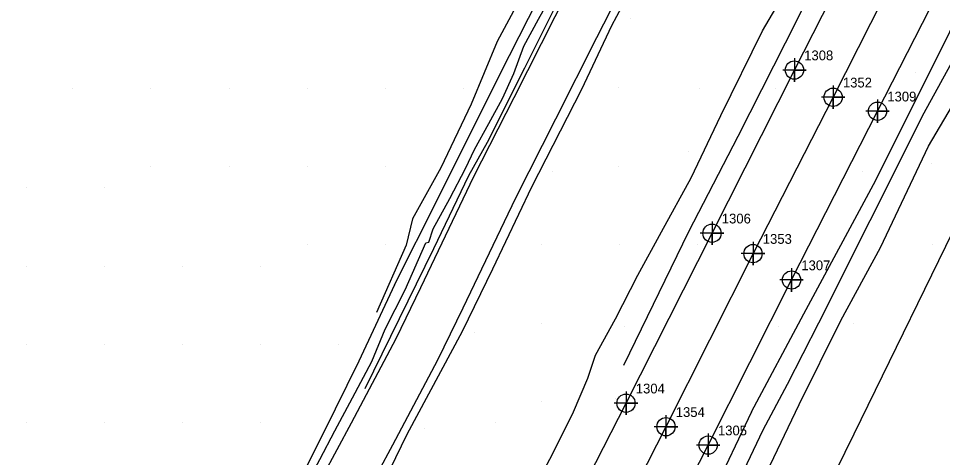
# Model space of a CAD drawing. Extents: x 2062781 to 2066835, y 358981 to 366501.
# Drawn here: x 2065155.1 to 2065391.6, y 363910.6 to 364022.9 of the extents above; entities that cross this region are included whole.
import ezdxf

# ---------------------------------------------------------------- set-up
doc = ezdxf.new("R2010")
doc.units = 0
for name, color, linetype in [('Exist DTM Crownline', 7, 'Continuous'), ('Exist DTM Crownline Cogo Number', 7, 'Continuous'), ('Exist DTM Crownline Cogo Point CELL', 7, 'Continuous'), ('Exist Roads EOP', 7, 'Continuous'), ('Exist Roads EOP Cogo Number', 7, 'Continuous'), ('Exist Roads EOP Cogo Point CELL', 7, 'Continuous'), ('PH Exist DTM Breakline', 7, 'Continuous'), ('PH Exist DTM Point', 7, 'Continuous')]:
    doc.layers.add(name, color=color, linetype=linetype)

msp = doc.modelspace()

# ---------------------------------------------------------------- linework, layer by layer
at = {"layer": 'Exist DTM Crownline'}
msp.add_lwpolyline([(2065663.11, 364592.63), (2065644.74, 364557.21), (2065623.47, 364514.84), (2065601.31, 364471.47), (2065579.79, 364428.89), (2065557.2, 364384.54), (2065535.7, 364341.65), (2065514.15, 364298.95), (2065493.03, 364257.52), (2065471.32, 364215.17), (2065450.55, 364174.09), (2065428.52, 364130.25), (2065407.02, 364088.57), (2065385.88, 364046.75), (2065363.58, 364002.72), (2065343.08, 363962.73), (2065320.81, 363918.44), (2065299.48, 363876.52), (2065278.1, 363834.82), (2065257.62, 363794.57), (2065238.32, 363756.62)], dxfattribs=at)
at = {"layer": 'Exist DTM Crownline Cogo Point CELL'}
for points in [[(2065363.58, 364005.72), (2065363.58, 363999.72), (2065363.58, 364002.72), (2065366.58, 364002.72), (2065360.58, 364002.72)], [(2065363.58, 364005.72), (2065363.58, 363999.72), (2065363.58, 364002.72), (2065366.58, 364002.72), (2065360.58, 364002.72)], [(2065363.58, 364005.72), (2065363.58, 363999.72), (2065363.58, 364002.72), (2065366.58, 364002.72), (2065360.58, 364002.72)], [(2065343.08, 363965.73), (2065343.08, 363959.73), (2065343.08, 363962.73), (2065346.08, 363962.73), (2065340.08, 363962.73)], [(2065343.08, 363965.73), (2065343.08, 363959.73), (2065343.08, 363962.73), (2065346.08, 363962.73), (2065340.08, 363962.73)], [(2065343.08, 363965.73), (2065343.08, 363959.73), (2065343.08, 363962.73), (2065346.08, 363962.73), (2065340.08, 363962.73)], [(2065320.81, 363921.44), (2065320.81, 363915.44), (2065320.81, 363918.44), (2065323.81, 363918.44), (2065317.81, 363918.44)], [(2065320.81, 363921.44), (2065320.81, 363915.44), (2065320.81, 363918.44), (2065323.81, 363918.44), (2065317.81, 363918.44)], [(2065320.81, 363921.44), (2065320.81, 363915.44), (2065320.81, 363918.44), (2065323.81, 363918.44), (2065317.81, 363918.44)]]:
    msp.add_lwpolyline(points, dxfattribs=at)
for centre in [(2065363.58, 364002.72), (2065363.58, 364002.72), (2065363.58, 364002.72), (2065343.08, 363962.73), (2065343.08, 363962.73), (2065343.08, 363962.73), (2065320.81, 363918.44), (2065320.81, 363918.44), (2065320.81, 363918.44)]:
    msp.add_circle(centre, 2.34, dxfattribs=at)
at = {"layer": 'Exist Roads EOP'}
for points in [[(2065228.04, 363762.03), (2065247.26, 363799.99), (2065267.97, 363840.86), (2065289.3, 363882.8), (2065310.58, 363924.46), (2065332.59, 363967.94), (2065353.68, 364009.68), (2065375.17, 364051.96), (2065396.8, 364094.85), (2065417.71, 364135.98), (2065439.7, 364179.21), (2065460.77, 364220.68), (2065482.3, 364262.51), (2065503.71, 364304.4), (2065525.39, 364347.41), (2065547.65, 364390.94), (2065569.45, 364434.33), (2065591.43, 364477.33), (2065613.43, 364520.87), (2065634.71, 364562.49), (2065652.97, 364597.83)], [(2065248.32, 363750.11), (2065267.75, 363788.56), (2065288.45, 363829.35), (2065309.5, 363870.44), (2065331.6, 363913.74), (2065352.94, 363955.98), (2065374.94, 363999.15), (2065396.02, 364040.46), (2065418.07, 364083.89), (2065439.26, 364125.56), (2065460.61, 364167.84), (2065481.48, 364209.3), (2065503.3, 364252.04), (2065524.62, 364293.98), (2065545.82, 364336.04), (2065567.9, 364379.42), (2065589.91, 364422.69), (2065612.27, 364466.65), (2065634.16, 364509.75), (2065655.05, 364552.22), (2065673.02, 364587.91)]]:
    msp.add_lwpolyline(points, dxfattribs=at)
at = {"layer": 'Exist Roads EOP Cogo Point CELL'}
for points in [[(2065353.68, 364012.68), (2065353.68, 364006.68), (2065353.68, 364009.68), (2065356.68, 364009.68), (2065350.68, 364009.68)], [(2065353.68, 364012.68), (2065353.68, 364006.68), (2065353.68, 364009.68), (2065356.68, 364009.68), (2065350.68, 364009.68)], [(2065353.68, 364012.68), (2065353.68, 364006.68), (2065353.68, 364009.68), (2065356.68, 364009.68), (2065350.68, 364009.68)], [(2065374.94, 364002.15), (2065374.94, 363996.15), (2065374.94, 363999.15), (2065377.94, 363999.15), (2065371.94, 363999.15)], [(2065374.94, 364002.15), (2065374.94, 363996.15), (2065374.94, 363999.15), (2065377.94, 363999.15), (2065371.94, 363999.15)], [(2065374.94, 364002.15), (2065374.94, 363996.15), (2065374.94, 363999.15), (2065377.94, 363999.15), (2065371.94, 363999.15)], [(2065332.59, 363970.94), (2065332.59, 363964.94), (2065332.59, 363967.94), (2065335.59, 363967.94), (2065329.59, 363967.94)], [(2065332.59, 363970.94), (2065332.59, 363964.94), (2065332.59, 363967.94), (2065335.59, 363967.94), (2065329.59, 363967.94)], [(2065332.59, 363970.94), (2065332.59, 363964.94), (2065332.59, 363967.94), (2065335.59, 363967.94), (2065329.59, 363967.94)], [(2065352.94, 363958.98), (2065352.94, 363952.98), (2065352.94, 363955.98), (2065355.94, 363955.98), (2065349.94, 363955.98)], [(2065352.94, 363958.98), (2065352.94, 363952.98), (2065352.94, 363955.98), (2065355.94, 363955.98), (2065349.94, 363955.98)], [(2065352.94, 363958.98), (2065352.94, 363952.98), (2065352.94, 363955.98), (2065355.94, 363955.98), (2065349.94, 363955.98)], [(2065310.58, 363927.46), (2065310.58, 363921.46), (2065310.58, 363924.46), (2065313.58, 363924.46), (2065307.58, 363924.46)], [(2065310.58, 363927.46), (2065310.58, 363921.46), (2065310.58, 363924.46), (2065313.58, 363924.46), (2065307.58, 363924.46)], [(2065310.58, 363927.46), (2065310.58, 363921.46), (2065310.58, 363924.46), (2065313.58, 363924.46), (2065307.58, 363924.46)], [(2065331.6, 363916.74), (2065331.6, 363910.74), (2065331.6, 363913.74), (2065334.6, 363913.74), (2065328.6, 363913.74)], [(2065331.6, 363916.74), (2065331.6, 363910.74), (2065331.6, 363913.74), (2065334.6, 363913.74), (2065328.6, 363913.74)], [(2065331.6, 363916.74), (2065331.6, 363910.74), (2065331.6, 363913.74), (2065334.6, 363913.74), (2065328.6, 363913.74)]]:
    msp.add_lwpolyline(points, dxfattribs=at)
for centre in [(2065353.68, 364009.68), (2065353.68, 364009.68), (2065353.68, 364009.68), (2065374.94, 363999.15), (2065374.94, 363999.15), (2065374.94, 363999.15), (2065332.59, 363967.94), (2065332.59, 363967.94), (2065332.59, 363967.94), (2065352.94, 363955.98), (2065352.94, 363955.98), (2065352.94, 363955.98), (2065310.58, 363924.46), (2065310.58, 363924.46), (2065310.58, 363924.46), (2065331.6, 363913.74), (2065331.6, 363913.74), (2065331.6, 363913.74)]:
    msp.add_circle(centre, 2.34, dxfattribs=at)
at = {"layer": 'PH Exist DTM Breakline'}
msp.add_line((2065276.37, 363958.71), (2065268.62, 363942.79), dxfattribs=at)
for points in [[(2065258.11, 363954.08), (2065271.65, 363982.41), (2065281.93, 364002.66), (2065292.45, 364023.42), (2065303, 364044.1), (2065312.71, 364063.53), (2065324.92, 364088.13), (2065337.8, 364113.18), (2065351.52, 364140.22), (2065366.23, 364168.65), (2065382.06, 364199.11), (2065395.71, 364225.3), (2065407.62, 364247.88), (2065421.66, 364274.86), (2065429.75, 364290.36), (2065442.43, 364314.21), (2065455.83, 364339.04), (2065469, 364363.39), (2065480.05, 364384.1), (2065490.07, 364403.3), (2065500.23, 364422.77)], [(2065268.9, 363948.84), (2065282.37, 363977.02), (2065292.64, 363997.23), (2065303.15, 364017.98), (2065313.72, 364038.69), (2065323.45, 364058.18), (2065335.63, 364082.71), (2065348.49, 364107.72), (2065362.2, 364134.75), (2065376.89, 364163.13), (2065392.7, 364193.57), (2065406.33, 364219.73), (2065418.25, 364242.31), (2065432.3, 364269.31), (2065440.37, 364284.76), (2065453, 364308.55), (2065466.38, 364333.33), (2065479.57, 364357.71), (2065490.67, 364378.5), (2065500.71, 364397.75), (2065510.87, 364417.22)], [(2065511.81, 364414.9), (2065498.33, 364389.17), (2065487.53, 364369.12), (2065480.31, 364355.61), (2065475.29, 364345.22), (2065464.47, 364323.97), (2065453.71, 364303.72), (2065442.31, 364282.23), (2065431.21, 364261.81), (2065419.23, 364239.75), (2065408.5, 364219.67), (2065398.65, 364200.37), (2065387.78, 364178.89), (2065374.04, 364153.44), (2065362.17, 364130.84), (2065351.69, 364109.96), (2065338.93, 364084.91), (2065328.53, 364064.21), (2065317.08, 364040.16), (2065306.86, 364021), (2065299.18, 364004.69), (2065286.43, 363979.76), (2065276.37, 363958.71)], [(2065342.69, 363922.24), (2065356.09, 363947.28), (2065374.47, 363981.5), (2065393.45, 364019.47), (2065415.6, 364064.29), (2065430.79, 364094.65), (2065450.38, 364132.27), (2065469.55, 364167.77), (2065486.59, 364201.31), (2065503.14, 364234.94), (2065521.46, 364270.92), (2065532.88, 364293.79), (2065549.18, 364327.12), (2065565.82, 364359.32), (2065584.27, 364396.84)], [(2065589.34, 364394.03), (2065576.51, 364368.33), (2065560.45, 364335.76), (2065541.74, 364299.5), (2065524.02, 364265.29), (2065508.56, 364235.09), (2065492.58, 364202.73), (2065478.13, 364174.5), (2065462.55, 364143.8), (2065445.24, 364110.16), (2065429.64, 364077.94), (2065411.1, 364042.77), (2065395.32, 364014.13), (2065386.79, 363998.66), (2065372.95, 363971.09), (2065359.84, 363944.95), (2065351.8, 363929.28), (2065345.6, 363917.54)], [(2065251.36, 363954.7), (2065262.53, 363976.88), (2065278.36, 364008.69), (2065295.36, 364042.11), (2065307.56, 364064.24), (2065317.74, 364086.05), (2065330.97, 364112.9), (2065341.72, 364135.83), (2065344.92, 364143.53), (2065332.45, 364154.74), (2065322.01, 364166.96), (2065314.68, 364183.19), (2065303.43, 364204.17), (2065288.01, 364230.19), (2065277.42, 364250.83), (2065260.4, 364277.69), (2065245.02, 364302.29), (2065237.53, 364317.24), (2065228.84, 364332.71), (2065220.78, 364348.69)], [(2065335.86, 364146.94), (2065341.42, 364142.72), (2065340.21, 364137.7), (2065329.88, 364117.21), (2065320.21, 364102.11), (2065312.82, 364086.59), (2065303.27, 364066.45), (2065296.71, 364054.55), (2065286.61, 364033.87), (2065277.57, 364017), (2065270.92, 364000.95), (2065263.2, 363984.71), (2065255.91, 363971.6), (2065254.35, 363964.9), (2065246.72, 363947.64)], [(2065391.01, 364099.01), (2065390.89, 364098.51), (2065389.18, 364094.53), (2065376.59, 364068.66), (2065364.44, 364043.55), (2065354.39, 364022.59), (2065339.19, 363992.7), (2065326.54, 363968.33), (2065309.93, 363934.08)], [(2065346.51, 363906.62), (2065354.85, 363924.16), (2065365.56, 363945.6), (2065375.73, 363964.3), (2065388.01, 363990.25), (2065394.96, 364002.03), (2065406.31, 364022.63), (2065415.47, 364038.82), (2065421.62, 364052.97), (2065426.23, 364067.12)], [(2065294.94, 364030.89), (2065284.63, 364010.18), (2065275.05, 363991.18), (2065270.31, 363982.62), (2065261.32, 363963.99), (2065250.28, 363941.54), (2065243.78, 363928.15)], [(2065254.09, 363953.49), (2065259.35, 363965.49), (2065260.08, 363965.67), (2065261.23, 363969.08), (2065265.47, 363976.85), (2065269.51, 363984.51), (2065271.83, 363989.39), (2065275.47, 363996.04), (2065279, 364002.44), (2065281.83, 364008.8), (2065284.41, 364015.75), (2065288.2, 364022.67), (2065292.51, 364030.57)], [(2065300.81, 363930.84), (2065302.77, 363936.71), (2065307.93, 363946.07), (2065313.64, 363957.24), (2065319.67, 363968.29), (2065327.29, 363982.14), (2065334.84, 363998.09), (2065345.53, 364019.69), (2065349.76, 364026.98)], [(2065368.99, 363916.64), (2065397.89, 363975.78), (2065424.09, 364022.79), (2065434.34, 364019.12), (2065440.98, 364013.77), (2065435.2, 363971.56), (2065421.53, 363949.78), (2065420.72, 363925.84), (2065420.83, 363882.89), (2065436.57, 363870.38)], [(2065057.06, 363562.14), (2065065.51, 363578.98), (2065075.56, 363599.25), (2065084.83, 363617.92), (2065095.67, 363639.87), (2065105.74, 363660.58), (2065114.57, 363679.45), (2065121.68, 363694.18), (2065129.55, 363710.3), (2065138.15, 363727.84), (2065146.49, 363742.67), (2065159.29, 363767.27), (2065172.03, 363791.33), (2065185.88, 363817.49), (2065195.77, 363835.98), (2065207.33, 363857.58), (2065219.75, 363880.93), (2065229.35, 363899.01), (2065240.29, 363919.45), (2065251.76, 363941.03), (2065258.11, 363954.08)], [(2065251.36, 363954.7), (2065242.2, 363935.23), (2065233.09, 363916.74), (2065221.29, 363893.35), (2065214.44, 363880.69), (2065205.43, 363863.86), (2065199.5, 363854.02), (2065189.27, 363835.69), (2065181.1, 363820.43), (2065175.23, 363809.46), (2065171.09, 363801.73), (2065167.89, 363795.88), (2065164.42, 363790.63), (2065162.86, 363788.58)], [(2065164.48, 363784.04), (2065171.51, 363796.41), (2065176.24, 363805.13), (2065181.68, 363814.74), (2065185.85, 363822.52), (2065189.73, 363829.83), (2065194.48, 363838.71), (2065199.91, 363848.88), (2065205.65, 363860.25), (2065210.56, 363869.65), (2065214.8, 363877.57), (2065218.4, 363884.29), (2065223.19, 363893.24), (2065227.28, 363900.88), (2065232.21, 363910.08), (2065236.06, 363917.38), (2065240.59, 363925.84), (2065245.56, 363935.11), (2065248.98, 363943.39), (2065254.09, 363953.49)], [(2065076.25, 363573.62), (2065086.31, 363593.91), (2065095.58, 363612.59), (2065106.45, 363634.59), (2065116.57, 363655.42), (2065125.41, 363674.3), (2065132.47, 363688.94), (2065140.33, 363705.03), (2065148.78, 363722.26), (2065157.04, 363736.96), (2065169.92, 363761.69), (2065182.63, 363785.72), (2065196.48, 363811.85), (2065206.35, 363830.32), (2065217.92, 363851.93), (2065230.35, 363875.3), (2065239.93, 363893.36), (2065250.88, 363913.8), (2065262.46, 363935.59), (2065268.9, 363948.84)], [(2065268.62, 363942.79), (2065254.53, 363916.48), (2065242.76, 363892.41), (2065226.1, 363860.35), (2065209.12, 363828.93), (2065190.58, 363793.89), (2065174.31, 363763.52), (2065157.16, 363729.91), (2065145.2, 363704.75), (2065132.93, 363679.7), (2065119.03, 363652.12), (2065106.22, 363627.1), (2065092.6, 363597.9), (2065077.55, 363568.88)], [(2065220.8, 363773.91), (2065230.17, 363791.41), (2065240.22, 363810.17), (2065249.08, 363827.27), (2065252.47, 363835.37), (2065254.01, 363839.04), (2065260.6, 363850.64), (2065267.94, 363865.1), (2065276.71, 363882.26), (2065284.46, 363897.71), (2065291.77, 363911.41), (2065297.16, 363922.28), (2065300.81, 363930.84)], [(2065342.69, 363922.24), (2065332.71, 363901.24), (2065322.12, 363880.13), (2065309.65, 363856.4), (2065295.63, 363828.65), (2065283.63, 363804.3), (2065271.32, 363779.77), (2065259.37, 363755.72), (2065252.56, 363743.01), (2065242.64, 363722.37), (2065229.76, 363698.51), (2065217.81, 363674.07), (2065204.43, 363648.43), (2065191.47, 363622.84), (2065177.42, 363595.52), (2065162.04, 363565.9)], [(2065018.95, 363181.82), (2065022.1, 363187.82), (2065046.03, 363241.26), (2065089.78, 363328.41), (2065120.97, 363386.96), (2065150.31, 363442.38), (2065162.49, 363482.96), (2065192.28, 363545.18), (2065222.26, 363610.9), (2065245.42, 363659.04), (2065275.12, 363725.13), (2065314.36, 363809.32), (2065348.05, 363874.1), (2065368.99, 363916.64)], [(2065345.6, 363917.54), (2065335.82, 363896.96), (2065329.52, 363885.56), (2065327.18, 363881.73)]]:
    msp.add_lwpolyline(points, dxfattribs=at)
at = {"layer": 'PH Exist DTM Point'}
for p, q in [((2065311.71, 364022.8), (2065311.71, 364022.8)), ((2065384.68, 364008.93), (2065384.68, 364008.93)), ((2065308.74, 364005.15), (2065308.74, 364005.15)), ((2065168.99, 364005.01), (2065168.99, 364005.01)), ((2065188.99, 364005.01), (2065188.99, 364005.01)), ((2065208.99, 364005.01), (2065208.99, 364005.01)), ((2065228.99, 364005.01), (2065228.99, 364005.01)), ((2065248.99, 364005.01), (2065248.99, 364005.01)), ((2065268.99, 364005.01), (2065268.99, 364005.01)), ((2065329.27, 364005.05), (2065329.27, 364005.05)), ((2065348.88, 364004.94), (2065348.88, 364004.94)), ((2065326.63, 363988.83), (2065326.63, 363988.83)), ((2065188.99, 363985.01), (2065188.99, 363985.01)), ((2065208.99, 363985.01), (2065208.99, 363985.01)), ((2065228.99, 363985.01), (2065228.99, 363985.01)), ((2065249.01, 363985.06), (2065249.01, 363985.06)), ((2065308.58, 363985.1), (2065308.58, 363985.1)), ((2065388.69, 363985.76), (2065388.69, 363985.76)), ((2065291.87, 363983.68), (2065291.87, 363983.68)), ((2065371.09, 363983.79), (2065371.09, 363983.79)), ((2065157.11, 363979.52), (2065157.11, 363979.52)), ((2065177.11, 363979.52), (2065177.11, 363979.52)), ((2065228.99, 363965.01), (2065228.99, 363965.01)), ((2065248.99, 363965.01), (2065248.99, 363965.01)), ((2065288.99, 363965.01), (2065288.99, 363965.01)), ((2065308.81, 363965.04), (2065308.81, 363965.04)), ((2065328.99, 363965.01), (2065328.99, 363965.01)), ((2065388.99, 363965.01), (2065388.99, 363965.01)), ((2065157.11, 363959.52), (2065157.11, 363959.52)), ((2065177.11, 363959.52), (2065177.11, 363959.52)), ((2065197.11, 363959.52), (2065197.11, 363959.52)), ((2065217.11, 363959.52), (2065217.11, 363959.52)), ((2065288.96, 363944.96), (2065288.96, 363944.96)), ((2065310.07, 363944.16), (2065310.07, 363944.16)), ((2065349.69, 363944.17), (2065349.69, 363944.17)), ((2065368.8, 363944.92), (2065368.8, 363944.92)), ((2065271.85, 363942.46), (2065271.85, 363942.46)), ((2065157.11, 363939.52), (2065157.11, 363939.52)), ((2065177.11, 363939.52), (2065177.11, 363939.52)), ((2065197.11, 363939.52), (2065197.11, 363939.52)), ((2065217.11, 363939.52), (2065217.11, 363939.52)), ((2065237.11, 363939.52), (2065237.11, 363939.52)), ((2065288.86, 363925.02), (2065288.86, 363925.02)), ((2065307.85, 363925.77), (2065307.85, 363925.77)), ((2065157.11, 363919.52), (2065157.11, 363919.52)), ((2065177.11, 363919.52), (2065177.11, 363919.52)), ((2065197.11, 363919.52), (2065197.11, 363919.52)), ((2065217.11, 363919.52), (2065217.11, 363919.52)), ((2065259.02, 363918.07), (2065259.02, 363918.07)), ((2065277.08, 363919.54), (2065277.08, 363919.54))]:
    msp.add_line(p, q, dxfattribs=at)

# ---------------------------------------------------------------- texts
at = {"layer": 'Exist DTM Crownline Cogo Number'}
for s, p in [('1352', (2065366.08, 364005.22)), ('1352', (2065366.08, 364005.22)), ('1352', (2065366.08, 364005.22)), ('1353', (2065345.58, 363965.23)), ('1353', (2065345.58, 363965.23)), ('1353', (2065345.58, 363965.23)), ('1354', (2065323.31, 363920.94)), ('1354', (2065323.31, 363920.94)), ('1354', (2065323.31, 363920.94))]:
    msp.add_text(s, height=2.5, dxfattribs=at).set_placement(p)
at = {"layer": 'Exist Roads EOP Cogo Number'}
for s, p in [('1308', (2065356.18, 364012.18)), ('1308', (2065356.18, 364012.18)), ('1308', (2065356.18, 364012.18)), ('1309', (2065377.44, 364001.65)), ('1309', (2065377.44, 364001.65)), ('1309', (2065377.44, 364001.65)), ('1306', (2065335.09, 363970.44)), ('1306', (2065335.09, 363970.44)), ('1306', (2065335.09, 363970.44)), ('1307', (2065355.44, 363958.48)), ('1307', (2065355.44, 363958.48)), ('1307', (2065355.44, 363958.48)), ('1304', (2065313.08, 363926.96)), ('1304', (2065313.08, 363926.96)), ('1304', (2065313.08, 363926.96)), ('1305', (2065334.1, 363916.24)), ('1305', (2065334.1, 363916.24)), ('1305', (2065334.1, 363916.24))]:
    msp.add_text(s, height=2.5, dxfattribs=at).set_placement(p)

doc.saveas('drawing.dxf')
